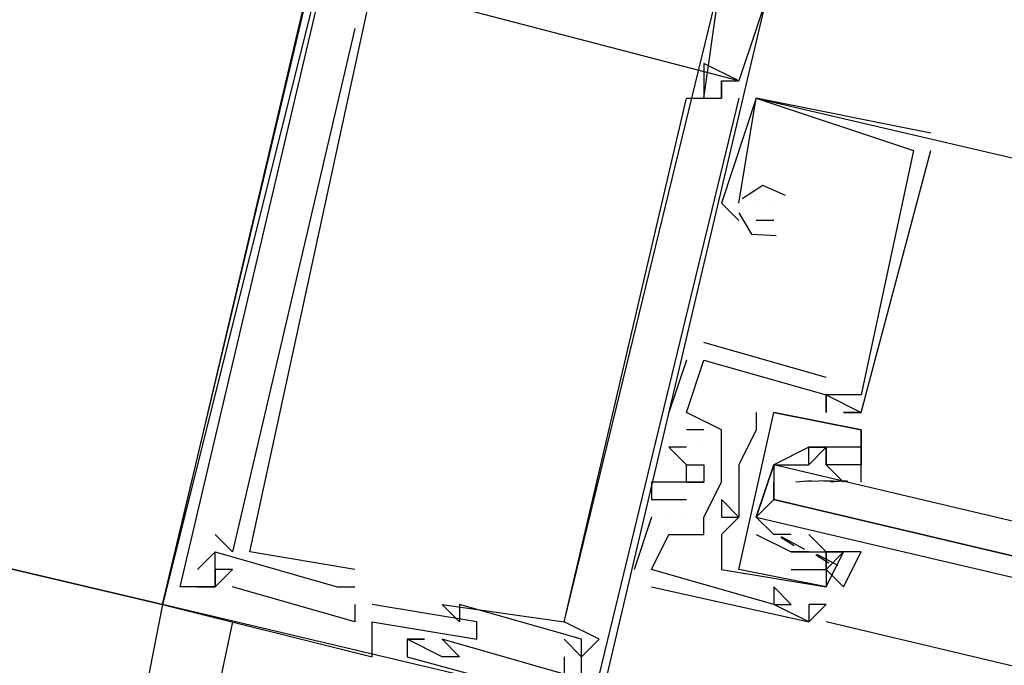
# Model space of a CAD drawing. Header units: feet. Extents: x -79 to 198, y -22 to 181.
# Tile 267 of 318: x 127.304 to 128.056, y 124.371 to 124.864. Entities that reach past the tile are written whole.
import ezdxf

# ---------------------------------------------------------------- set-up
doc = ezdxf.new("R2010")
doc.units = ezdxf.units.FT
doc.layers.add('A-LINEA', color=7, linetype='CONTINUOUS')
doc.layers.add('A-MURO-CONCRETO', color=8, linetype='CONTINUOUS')

msp = doc.modelspace()

# ---------------------------------------------------------------- linework, layer by layer
at = {"layer": 'A-LINEA'}
for p, q in [((127.8533, 124.8178), (127.5467, 124.8978)), ((127.8533, 124.8178), (127.5467, 124.8978)), ((127.8533, 124.8178), (127.5467, 124.8978)), ((127.8267, 124.8044), (127.84, 124.8978)), ((127.8267, 124.8044), (127.84, 124.8978)), ((127.8267, 124.8044), (127.84, 124.8978)), ((127.56, 124.8578), (127.56, 124.8578)), ((127.56, 124.8578), (127.56, 124.8578)), ((127.56, 124.8578), (127.56, 124.8578)), ((127.8267, 124.8311), (127.8267, 124.8311)), ((127.8267, 124.8311), (127.8267, 124.8311)), ((127.8267, 124.8311), (127.8267, 124.8311)), ((127.8267, 124.8178), (127.8267, 124.8178)), ((127.8267, 124.8178), (127.8267, 124.8178)), ((127.8267, 124.8178), (127.8267, 124.8178)), ((127.8267, 124.8178), (127.8267, 124.8178)), ((127.8267, 124.8178), (127.8267, 124.8178)), ((127.8267, 124.8178), (127.8267, 124.8178)), ((127.84, 124.8178), (127.84, 124.8178)), ((127.84, 124.8178), (127.8533, 124.8178)), ((127.84, 124.8178), (127.84, 124.8178)), ((127.84, 124.8178), (127.84, 124.8178)), ((127.84, 124.8178), (127.8533, 124.8178)), ((127.84, 124.8178), (127.84, 124.8178)), ((127.84, 124.8178), (127.84, 124.8178)), ((127.84, 124.8178), (127.8533, 124.8178)), ((127.84, 124.8178), (127.84, 124.8178)), ((127.8533, 124.8178), (127.8533, 124.8178)), ((127.8533, 124.8178), (127.8533, 124.8178)), ((127.8533, 124.8178), (127.8533, 124.8178)), ((127.8533, 124.8178), (127.8533, 124.8178)), ((127.8533, 124.8178), (127.8533, 124.8178)), ((127.8533, 124.8178), (127.8533, 124.8178)), ((127.8533, 124.8044), (127.7467, 124.3644)), ((127.8533, 124.8044), (127.7467, 124.3644)), ((127.8533, 124.8044), (127.7467, 124.3644)), ((127.8133, 124.8044), (127.8133, 124.8044)), ((127.8133, 124.8044), (127.8133, 124.8044)), ((127.8133, 124.8044), (127.8133, 124.8044)), ((127.8267, 124.8044), (127.8267, 124.8044)), ((127.8267, 124.8044), (127.8267, 124.8044)), ((127.8267, 124.8044), (127.8267, 124.8044)), ((127.8267, 124.8044), (127.8267, 124.8044)), ((127.8267, 124.8044), (127.8267, 124.8044)), ((127.8267, 124.8044), (127.8267, 124.8044)), ((127.84, 124.8044), (127.84, 124.8044)), ((127.84, 124.8044), (127.84, 124.8044)), ((127.84, 124.8044), (127.84, 124.8044)), ((127.84, 124.8044), (127.84, 124.8044)), ((127.84, 124.8044), (127.84, 124.8044)), ((127.84, 124.8044), (127.84, 124.8044)), ((127.8533, 124.8044), (127.8533, 124.8044)), ((127.8533, 124.8044), (127.8533, 124.8044)), ((127.8533, 124.8044), (127.8533, 124.8044)), ((127.8667, 124.8044), (127.8667, 124.8044)), ((127.8667, 124.8044), (127.8667, 124.8044)), ((127.8667, 124.8044), (127.8667, 124.8044)), ((127.8667, 124.8044), (127.8667, 124.8044)), ((127.8667, 124.8044), (127.8667, 124.8044)), ((127.8667, 124.8044), (127.8667, 124.8044)), ((127.9867, 124.7778), (127.9867, 124.7778)), ((127.9867, 124.7778), (127.9867, 124.7778)), ((127.9867, 124.7778), (127.9867, 124.7778)), ((128, 124.7778), (128, 124.7778)), ((128, 124.7778), (128, 124.7778)), ((128, 124.7778), (128, 124.7778)), ((127.9867, 124.7644), (127.9867, 124.7644)), ((127.9867, 124.7644), (127.9867, 124.7644)), ((127.9867, 124.7644), (127.9867, 124.7644)), ((128, 124.7644), (128, 124.7644)), ((128, 124.7644), (128, 124.7644)), ((128, 124.7644), (128, 124.7644)), ((127.84, 124.7244), (127.8533, 124.7111)), ((127.84, 124.7244), (127.84, 124.7244)), ((127.84, 124.7244), (127.8533, 124.7111)), ((127.84, 124.7244), (127.84, 124.7244)), ((127.84, 124.7244), (127.8533, 124.7111)), ((127.84, 124.7244), (127.84, 124.7244)), ((127.8533, 124.7244), (127.8533, 124.7244)), ((127.8533, 124.7244), (127.8533, 124.7244)), ((127.8533, 124.7244), (127.8533, 124.7244)), ((127.8533, 124.7244), (127.8533, 124.7244)), ((127.8533, 124.7244), (127.8533, 124.7244)), ((127.8533, 124.7244), (127.8533, 124.7244)), ((127.8667, 124.7244), (127.8667, 124.7244)), ((127.8667, 124.7244), (127.8667, 124.7244)), ((127.8667, 124.7244), (127.8667, 124.7244)), ((127.88, 124.7244), (127.88, 124.7244)), ((127.88, 124.7244), (127.88, 124.7244)), ((127.88, 124.7244), (127.88, 124.7244)), ((127.88, 124.7244), (127.88, 124.7244)), ((127.88, 124.7244), (127.88, 124.7244)), ((127.88, 124.7244), (127.88, 124.7244)), ((127.8533, 124.7111), (127.8533, 124.7111)), ((127.8533, 124.7111), (127.8533, 124.7111)), ((127.8533, 124.7111), (127.8533, 124.7111)), ((127.88, 124.7111), (127.8667, 124.7111)), ((127.8667, 124.7111), (127.8667, 124.7111)), ((127.88, 124.7111), (127.8667, 124.7111)), ((127.8667, 124.7111), (127.8667, 124.7111)), ((127.88, 124.7111), (127.8667, 124.7111)), ((127.8667, 124.7111), (127.8667, 124.7111)), ((127.88, 124.7111), (127.88, 124.7111)), ((127.88, 124.7111), (127.88, 124.7111)), ((127.88, 124.7111), (127.88, 124.7111)), ((127.92, 124.5911), (127.8267, 124.6178)), ((127.8267, 124.6178), (127.8267, 124.6178)), ((127.92, 124.5911), (127.8267, 124.6178)), ((127.8267, 124.6178), (127.8267, 124.6178)), ((127.92, 124.5911), (127.8267, 124.6178)), ((127.8267, 124.6178), (127.8267, 124.6178)), ((127.8133, 124.6044), (127.8, 124.5644)), ((127.8133, 124.6044), (127.8, 124.5644)), ((127.8133, 124.6044), (127.8, 124.5644)), ((127.8133, 124.6044), (127.8133, 124.6044)), ((127.8133, 124.6044), (127.8133, 124.6044)), ((127.8133, 124.6044), (127.8133, 124.6044)), ((127.8267, 124.6044), (127.8267, 124.6044)), ((127.8267, 124.6044), (127.8267, 124.6044)), ((127.8267, 124.6044), (127.8267, 124.6044)), ((127.8267, 124.6044), (127.8267, 124.6044)), ((127.8267, 124.6044), (127.8267, 124.6044)), ((127.8267, 124.6044), (127.8267, 124.6044)), ((127.92, 124.5911), (127.92, 124.5911)), ((127.92, 124.5911), (127.92, 124.5911)), ((127.92, 124.5911), (127.92, 124.5911)), ((127.92, 124.5778), (127.92, 124.5778)), ((127.92, 124.5778), (127.92, 124.5778)), ((127.92, 124.5778), (127.92, 124.5778)), ((127.92, 124.5778), (127.92, 124.5778)), ((127.92, 124.5778), (127.92, 124.5778)), ((127.92, 124.5778), (127.92, 124.5778)), ((127.92, 124.5778), (127.92, 124.5778)), ((127.92, 124.5778), (127.92, 124.5778)), ((127.92, 124.5778), (127.92, 124.5778)), ((127.9467, 124.5778), (127.9467, 124.5778)), ((127.9467, 124.5778), (127.9467, 124.5778)), ((127.9467, 124.5778), (127.9467, 124.5778)), ((127.8, 124.5644), (127.8, 124.5644)), ((127.8, 124.5644), (127.8, 124.5644)), ((127.8, 124.5644), (127.8, 124.5644)), ((127.8133, 124.5644), (127.8133, 124.5644)), ((127.8133, 124.5644), (127.8133, 124.5644)), ((127.8133, 124.5644), (127.8133, 124.5644)), ((127.8133, 124.5644), (127.8133, 124.5644)), ((127.8133, 124.5644), (127.8133, 124.5644)), ((127.8133, 124.5644), (127.8133, 124.5644)), ((127.8667, 124.5644), (127.8667, 124.5644)), ((127.8667, 124.5644), (127.8667, 124.5644)), ((127.88, 124.5644), (127.88, 124.5644)), ((127.88, 124.5644), (127.88, 124.5644)), ((127.88, 124.5644), (127.88, 124.5644)), ((127.88, 124.5644), (127.88, 124.5644)), ((127.92, 124.5644), (127.92, 124.5644)), ((127.92, 124.5644), (127.92, 124.5644)), ((127.92, 124.5644), (127.92, 124.5644)), ((127.9333, 124.5644), (127.9333, 124.5644)), ((127.9333, 124.5644), (127.9333, 124.5644)), ((127.9333, 124.5644), (127.9333, 124.5644)), ((127.9467, 124.5644), (127.9467, 124.5644)), ((127.9467, 124.5644), (127.9467, 124.5644)), ((127.9467, 124.5644), (127.9467, 124.5644)), ((127.9467, 124.5644), (127.9467, 124.5644)), ((127.9467, 124.5644), (127.9467, 124.5644)), ((127.9467, 124.5644), (127.9467, 124.5644)), ((127.8267, 124.5511), (127.8133, 124.5511)), ((127.8133, 124.5511), (127.8133, 124.5511)), ((127.8267, 124.5511), (127.8133, 124.5511)), ((127.8133, 124.5511), (127.8133, 124.5511)), ((127.8267, 124.5511), (127.8133, 124.5511)), ((127.8133, 124.5511), (127.8133, 124.5511)), ((127.8267, 124.5511), (127.8267, 124.5511)), ((127.8267, 124.5511), (127.8267, 124.5511)), ((127.8267, 124.5511), (127.8267, 124.5511)), ((127.84, 124.5511), (127.84, 124.5511)), ((127.84, 124.5511), (127.84, 124.5511)), ((127.84, 124.5511), (127.84, 124.5511)), ((127.8667, 124.5511), (127.8667, 124.5511)), ((127.8667, 124.5511), (127.8667, 124.5511)), ((127.9467, 124.5511), (127.9467, 124.5511)), ((127.9467, 124.5511), (127.9467, 124.5511)), ((127.9467, 124.5511), (127.9467, 124.5511)), ((127.9467, 124.5511), (127.9467, 124.5511)), ((127.8, 124.5378), (127.8, 124.5378)), ((127.8, 124.5378), (127.8, 124.5378)), ((127.8, 124.5378), (127.8, 124.5378)), ((127.8133, 124.5378), (127.8133, 124.5378)), ((127.8133, 124.5378), (127.8133, 124.5378)), ((127.8133, 124.5378), (127.8133, 124.5378)), ((127.8267, 124.5378), (127.8267, 124.5378)), ((127.8267, 124.5378), (127.8267, 124.5378)), ((127.8267, 124.5378), (127.8267, 124.5378)), ((127.84, 124.5378), (127.84, 124.5378)), ((127.84, 124.5378), (127.84, 124.5378)), ((127.84, 124.5378), (127.84, 124.5378)), ((127.9067, 124.5378), (127.9067, 124.5378)), ((127.9067, 124.5378), (127.9067, 124.5378)), ((127.9067, 124.5378), (127.9067, 124.5378)), ((127.9067, 124.5378), (127.9067, 124.5378)), ((127.92, 124.5378), (127.92, 124.5378)), ((127.92, 124.5378), (127.92, 124.5378)), ((127.9467, 124.5378), (127.9467, 124.5378)), ((127.9467, 124.5378), (127.9467, 124.5378)), ((127.8133, 124.5244), (127.8133, 124.5244)), ((127.8133, 124.5244), (127.8133, 124.5244)), ((127.8133, 124.5244), (127.8133, 124.5244)), ((127.8533, 124.5244), (127.8533, 124.5244)), ((127.8533, 124.5244), (127.8533, 124.5244)), ((127.8933, 124.5244), (127.8933, 124.5244)), ((127.9067, 124.5244), (127.9067, 124.5244)), ((127.9067, 124.5244), (127.9067, 124.5244)), ((127.92, 124.5244), (127.92, 124.5244)), ((127.92, 124.5244), (127.9333, 124.5111)), ((127.92, 124.5244), (127.92, 124.5244)), ((127.9333, 124.5244), (127.9333, 124.5244)), ((127.9333, 124.5244), (127.9333, 124.5244)), ((127.9467, 124.5244), (127.9467, 124.5244)), ((127.9467, 124.5244), (127.9467, 124.5244)), ((127.7867, 124.5111), (127.7867, 124.5111)), ((127.7867, 124.5111), (127.7867, 124.5111)), ((127.7867, 124.5111), (127.7867, 124.5111)), ((127.8, 124.5111), (127.8, 124.5111)), ((127.8, 124.5111), (127.8, 124.5111)), ((127.8, 124.5111), (127.8, 124.5111)), ((127.8133, 124.5111), (127.8133, 124.5111)), ((127.8133, 124.5111), (127.8133, 124.5111)), ((127.8133, 124.5111), (127.8133, 124.5111)), ((127.8267, 124.5111), (127.8267, 124.5111)), ((127.8267, 124.5111), (127.8267, 124.5111)), ((127.8267, 124.5111), (127.8267, 124.5111)), ((127.84, 124.5111), (127.84, 124.5111)), ((127.84, 124.5111), (127.84, 124.5111)), ((127.84, 124.5111), (127.84, 124.5111)), ((127.88, 124.4978), (127.88, 124.5111)), ((127.8969, 124.5113), (127.9087, 124.5123)), ((127.9044, 124.512), (127.9248, 124.5125)), ((127.9182, 124.5119), (127.9365, 124.5122)), ((127.92, 124.5111), (127.92, 124.5111)), ((127.9235, 124.5113), (127.9354, 124.5123)), ((127.9333, 124.5111), (127.9333, 124.5111)), ((127.7867, 124.4978), (127.7867, 124.4978)), ((127.7867, 124.4978), (127.7867, 124.4978)), ((127.7867, 124.4978), (127.7867, 124.4978)), ((127.8133, 124.4978), (127.8133, 124.4978)), ((127.8133, 124.4978), (127.8133, 124.4978)), ((127.8133, 124.4978), (127.8133, 124.4978)), ((127.84, 124.4978), (127.84, 124.4978)), ((127.84, 124.4978), (127.84, 124.4978)), ((127.7867, 124.4844), (127.7733, 124.4444)), ((127.7867, 124.4844), (127.7733, 124.4444)), ((127.7867, 124.4844), (127.7733, 124.4444)), ((127.7867, 124.4844), (127.7867, 124.4844)), ((127.7867, 124.4844), (127.7867, 124.4844)), ((127.7867, 124.4844), (127.7867, 124.4844)), ((127.8, 124.4844), (127.8, 124.4844)), ((127.8, 124.4844), (127.8, 124.4844)), ((127.8, 124.4844), (127.8, 124.4844)), ((127.8, 124.4844), (127.8, 124.4844)), ((127.8, 124.4844), (127.8, 124.4844)), ((127.8, 124.4844), (127.8, 124.4844)), ((127.8133, 124.4844), (127.8133, 124.4844)), ((127.8133, 124.4844), (127.8133, 124.4844)), ((127.8133, 124.4844), (127.8133, 124.4844)), ((127.8267, 124.4844), (127.8267, 124.4844)), ((127.8267, 124.4844), (127.8267, 124.4844)), ((127.8267, 124.4844), (127.8267, 124.4844)), ((127.84, 124.4844), (127.84, 124.4844)), ((127.84, 124.4844), (127.84, 124.4844)), ((127.8533, 124.4844), (127.8533, 124.4844)), ((127.8533, 124.4844), (127.8533, 124.4844)), ((127.8533, 124.4844), (127.8533, 124.4844)), ((127.8533, 124.4844), (127.8533, 124.4844)), ((127.4533, 124.4711), (127.4533, 124.4711)), ((127.4533, 124.4711), (127.4533, 124.4711)), ((127.4533, 124.4711), (127.4533, 124.4711)), ((127.7867, 124.4711), (127.7867, 124.4711)), ((127.7867, 124.4711), (127.7867, 124.4711)), ((127.7867, 124.4711), (127.7867, 124.4711)), ((127.8, 124.4711), (127.8, 124.4711)), ((127.8, 124.4711), (127.8, 124.4711)), ((127.8, 124.4711), (127.8, 124.4711)), ((127.8267, 124.4711), (127.8267, 124.4711)), ((127.8267, 124.4711), (127.8267, 124.4711)), ((127.8267, 124.4711), (127.8267, 124.4711)), ((127.84, 124.4711), (127.84, 124.4711)), ((127.84, 124.4711), (127.84, 124.4711)), ((127.88, 124.4711), (127.88, 124.4711)), ((127.9067, 124.4711), (127.9067, 124.4711)), ((127.92, 124.4578), (127.9067, 124.4711)), ((127.8956, 124.4626), (127.8854, 124.4688)), ((127.9038, 124.4598), (127.8859, 124.4694)), ((127.4533, 124.4578), (127.44, 124.4444)), ((127.4533, 124.4578), (127.44, 124.4444)), ((127.4533, 124.4578), (127.44, 124.4444)), ((127.4533, 124.4578), (127.4533, 124.4578)), ((127.4533, 124.4578), (127.4533, 124.4578)), ((127.4533, 124.4578), (127.4533, 124.4578)), ((127.4533, 124.4578), (127.4533, 124.4578)), ((127.4533, 124.4578), (127.4533, 124.4578)), ((127.4533, 124.4578), (127.4533, 124.4578)), ((127.4667, 124.4578), (127.4667, 124.4578)), ((127.4667, 124.4578), (127.4667, 124.4578)), ((127.4667, 124.4578), (127.4667, 124.4578)), ((127.48, 124.4578), (127.48, 124.4578)), ((127.48, 124.4578), (127.48, 124.4578)), ((127.48, 124.4578), (127.48, 124.4578)), ((127.84, 124.4578), (127.84, 124.4578)), ((127.84, 124.4578), (127.84, 124.4578)), ((127.88, 124.4578), (127.88, 124.4578)), ((127.88, 124.4578), (127.88, 124.4578)), ((127.88, 124.4578), (127.88, 124.4578)), ((127.88, 124.4578), (127.88, 124.4578)), ((127.8933, 124.4578), (127.8933, 124.4578)), ((127.8933, 124.4578), (127.8933, 124.4578)), ((127.8933, 124.4578), (127.8933, 124.4578)), ((127.8933, 124.4578), (127.8933, 124.4578)), ((127.8933, 124.4578), (127.8933, 124.4578)), ((127.8933, 124.4578), (127.8933, 124.4578)), ((127.9067, 124.4578), (127.9067, 124.4578)), ((127.9067, 124.4578), (127.9067, 124.4578)), ((127.9067, 124.4578), (127.9067, 124.4578)), ((127.9067, 124.4578), (127.9067, 124.4578)), ((127.92, 124.4578), (127.92, 124.4578)), ((127.92, 124.4578), (127.92, 124.4578)), ((127.92, 124.4578), (127.92, 124.4578)), ((127.9333, 124.4578), (127.9333, 124.4578)), ((127.9333, 124.4578), (127.9333, 124.4578)), ((127.9222, 124.4493), (127.9121, 124.4555)), ((127.9292, 124.4475), (127.913, 124.4559)), ((127.44, 124.4444), (127.44, 124.4444)), ((127.44, 124.4444), (127.44, 124.4444)), ((127.44, 124.4444), (127.44, 124.4444)), ((127.4533, 124.4444), (127.4533, 124.4444)), ((127.4533, 124.4444), (127.4533, 124.4444)), ((127.4533, 124.4444), (127.4533, 124.4444)), ((127.4667, 124.4444), (127.4667, 124.4444)), ((127.4667, 124.4444), (127.4667, 124.4444)), ((127.4667, 124.4444), (127.4667, 124.4444)), ((127.56, 124.4444), (127.56, 124.4444)), ((127.56, 124.4444), (127.56, 124.4444)), ((127.56, 124.4444), (127.56, 124.4444)), ((127.7733, 124.4444), (127.7733, 124.4444)), ((127.7733, 124.4444), (127.7733, 124.4444)), ((127.7733, 124.4444), (127.7733, 124.4444)), ((127.7867, 124.4444), (127.7867, 124.4444)), ((127.7867, 124.4444), (127.7867, 124.4444)), ((127.7867, 124.4444), (127.7867, 124.4444)), ((127.7867, 124.4444), (127.7867, 124.4444)), ((127.7867, 124.4444), (127.7867, 124.4444)), ((127.7867, 124.4444), (127.7867, 124.4444)), ((127.84, 124.4444), (127.84, 124.4444)), ((127.84, 124.4444), (127.84, 124.4444)), ((127.8933, 124.4444), (127.8933, 124.4444)), ((127.8933, 124.4444), (127.8933, 124.4444)), ((127.92, 124.4444), (127.92, 124.4444)), ((127.92, 124.4444), (127.92, 124.4444)), ((127.4267, 124.4311), (127.4267, 124.4311)), ((127.4267, 124.4311), (127.4267, 124.4311)), ((127.4267, 124.4311), (127.4267, 124.4311)), ((127.44, 124.4311), (127.44, 124.4311)), ((127.44, 124.4311), (127.44, 124.4311)), ((127.44, 124.4311), (127.44, 124.4311)), ((127.4533, 124.4311), (127.4533, 124.4311)), ((127.4533, 124.4311), (127.4533, 124.4311)), ((127.4533, 124.4311), (127.4533, 124.4311)), ((127.4533, 124.4311), (127.4533, 124.4311)), ((127.4533, 124.4311), (127.4533, 124.4311)), ((127.4533, 124.4311), (127.4533, 124.4311)), ((127.4533, 124.4311), (127.4533, 124.4311)), ((127.4533, 124.4311), (127.4533, 124.4311)), ((127.4533, 124.4311), (127.4533, 124.4311)), ((127.4667, 124.4311), (127.4667, 124.4311)), ((127.4667, 124.4311), (127.4667, 124.4311)), ((127.4667, 124.4311), (127.4667, 124.4311)), ((127.5467, 124.4311), (127.5467, 124.4311)), ((127.5467, 124.4311), (127.5467, 124.4311)), ((127.5467, 124.4311), (127.5467, 124.4311)), ((127.56, 124.4311), (127.56, 124.4311)), ((127.56, 124.4311), (127.56, 124.4311)), ((127.56, 124.4311), (127.56, 124.4311)), ((127.7867, 124.4311), (127.7867, 124.4311)), ((127.7867, 124.4311), (127.7867, 124.4311)), ((127.7867, 124.4311), (127.7867, 124.4311)), ((127.88, 124.4311), (127.88, 124.4311)), ((127.88, 124.4311), (127.88, 124.4311)), ((127.88, 124.4311), (127.88, 124.4311)), ((127.92, 124.4311), (127.92, 124.4311)), ((127.92, 124.4311), (127.92, 124.4311)), ((127.92, 124.4311), (127.92, 124.4311)), ((127.92, 124.4311), (127.92, 124.4311)), ((127.4133, 124.4178), (127.3867, 124.2844)), ((127.92, 124.2978), (127.4133, 124.4178)), ((127.4133, 124.4178), (127.4133, 124.4178)), ((127.4133, 124.4178), (127.4133, 124.4178)), ((127.4133, 124.4178), (127.4133, 124.4178)), ((127.56, 124.4178), (127.56, 124.4178)), ((127.56, 124.4178), (127.56, 124.4178)), ((127.56, 124.4178), (127.56, 124.4178)), ((127.5733, 124.4178), (127.5733, 124.4178)), ((127.5733, 124.4178), (127.5733, 124.4178)), ((127.5733, 124.4178), (127.5733, 124.4178)), ((127.6267, 124.4178), (127.6267, 124.4178)), ((127.6267, 124.4178), (127.6267, 124.4178)), ((127.6267, 124.4178), (127.6267, 124.4178)), ((127.64, 124.4178), (127.64, 124.4178)), ((127.64, 124.4178), (127.64, 124.4178)), ((127.64, 124.4178), (127.64, 124.4178)), ((127.88, 124.4178), (127.88, 124.4178)), ((127.88, 124.4178), (127.88, 124.4178)), ((127.88, 124.4178), (127.88, 124.4178)), ((127.88, 124.4178), (127.88, 124.4178)), ((127.88, 124.4178), (127.88, 124.4178)), ((127.88, 124.4178), (127.88, 124.4178)), ((127.8933, 124.4178), (127.8933, 124.4178)), ((127.8933, 124.4178), (127.8933, 124.4178)), ((127.8933, 124.4178), (127.8933, 124.4178)), ((127.9067, 124.4178), (127.9067, 124.4178)), ((127.9067, 124.4178), (127.9067, 124.4178)), ((127.9067, 124.4178), (127.9067, 124.4178)), ((127.92, 124.4178), (127.92, 124.4178)), ((127.92, 124.4178), (127.92, 124.4178)), ((127.92, 124.4178), (127.92, 124.4178)), ((127.4667, 124.4044), (127.4267, 124.2178)), ((127.56, 124.4044), (127.56, 124.4044)), ((127.56, 124.4044), (127.56, 124.4044)), ((127.56, 124.4044), (127.56, 124.4044)), ((127.5733, 124.4044), (127.5733, 124.4044)), ((127.5733, 124.4044), (127.5733, 124.4044)), ((127.5733, 124.4044), (127.5733, 124.4044)), ((127.64, 124.4044), (127.64, 124.4044)), ((127.64, 124.4044), (127.64, 124.4044)), ((127.64, 124.4044), (127.64, 124.4044)), ((127.6533, 124.4044), (127.6533, 124.4044)), ((127.6533, 124.4044), (127.6533, 124.4044)), ((127.6533, 124.4044), (127.6533, 124.4044)), ((127.72, 124.4044), (127.72, 124.4044)), ((127.72, 124.4044), (127.72, 124.4044)), ((127.72, 124.4044), (127.72, 124.4044)), ((127.72, 124.4044), (127.72, 124.4044)), ((127.72, 124.4044), (127.72, 124.4044)), ((127.72, 124.4044), (127.72, 124.4044)), ((127.9067, 124.4044), (127.9067, 124.4044)), ((127.9067, 124.4044), (127.9067, 124.4044)), ((127.9067, 124.4044), (127.9067, 124.4044)), ((127.9067, 124.4044), (127.9067, 124.4044)), ((127.9067, 124.4044), (127.9067, 124.4044)), ((127.9067, 124.4044), (127.9067, 124.4044)), ((129.5467, 124.0178), (127.92, 124.4044)), ((127.6, 124.3911), (127.6, 124.3911)), ((127.6, 124.3911), (127.6, 124.3911)), ((127.6, 124.3911), (127.6, 124.3911)), ((127.6, 124.3911), (127.6, 124.3911)), ((127.6, 124.3911), (127.6, 124.3911)), ((127.6, 124.3911), (127.6, 124.3911)), ((127.6133, 124.3911), (127.6133, 124.3911)), ((127.6133, 124.3911), (127.6133, 124.3911)), ((127.6133, 124.3911), (127.6133, 124.3911)), ((127.6267, 124.3911), (127.6267, 124.3911)), ((127.6267, 124.3911), (127.6267, 124.3911)), ((127.6267, 124.3911), (127.6267, 124.3911)), ((127.6533, 124.3911), (127.6533, 124.3911)), ((127.6533, 124.3911), (127.6533, 124.3911)), ((127.6533, 124.3911), (127.6533, 124.3911)), ((127.72, 124.3911), (127.72, 124.3911)), ((127.72, 124.3911), (127.72, 124.3911)), ((127.72, 124.3911), (127.72, 124.3911)), ((127.7333, 124.3911), (127.7333, 124.3911)), ((127.7333, 124.3911), (127.7333, 124.3911)), ((127.7333, 124.3911), (127.7333, 124.3911)), ((127.7467, 124.3911), (127.7467, 124.3911)), ((127.7467, 124.3911), (127.7467, 124.3911)), ((127.7467, 124.3911), (127.7467, 124.3911)), ((127.5733, 124.3778), (127.5733, 124.3778)), ((127.5733, 124.3778), (127.5733, 124.3778)), ((127.5733, 124.3778), (127.5733, 124.3778)), ((127.6, 124.3778), (127.6, 124.3778)), ((127.6, 124.3778), (127.6, 124.3778)), ((127.6, 124.3778), (127.6, 124.3778)), ((127.6267, 124.3778), (127.6267, 124.3778)), ((127.6267, 124.3778), (127.6267, 124.3778)), ((127.6267, 124.3778), (127.6267, 124.3778)), ((127.64, 124.3778), (127.64, 124.3778)), ((127.64, 124.3778), (127.64, 124.3778)), ((127.64, 124.3778), (127.64, 124.3778)), ((127.72, 124.3778), (127.72, 124.3778)), ((127.72, 124.3778), (127.72, 124.3778)), ((127.72, 124.3778), (127.72, 124.3778)), ((127.7333, 124.3778), (127.7333, 124.3778)), ((127.7333, 124.3778), (127.7333, 124.3778)), ((127.7333, 124.3778), (127.7333, 124.3778)), ((127.7333, 124.3778), (127.7333, 124.3778)), ((127.7333, 124.3778), (127.7333, 124.3778)), ((127.7333, 124.3778), (127.7333, 124.3778))]:
    msp.add_line(p, q, dxfattribs=at)
for points in [[(127.4133, 124.4178), (127.8, 126.0444), (124.4, 126.8444), (124.0133, 125.2178), (127.4133, 124.4178)], [(127.5867, 125.0844), (127.5867, 125.0978), (127.5733, 125.0978), (127.4133, 124.4178), (127.5733, 124.3778), (127.5733, 124.4044), (127.6533, 124.3911), (127.6533, 124.4044), (127.5733, 124.4178)], [(127.5867, 125.0844), (127.5867, 125.0978), (127.5733, 125.0978), (127.4133, 124.4178), (127.5733, 124.3778), (127.5733, 124.4044), (127.6533, 124.3911), (127.6533, 124.4044), (127.5733, 124.4178)], [(127.5867, 125.0844), (127.5867, 125.0978), (127.5733, 125.0978), (127.4133, 124.4178), (127.5733, 124.3778), (127.5733, 124.4044), (127.6533, 124.3911), (127.6533, 124.4044), (127.5733, 124.4178)], [(127.72, 124.3778), (127.72, 124.3644), (127.6267, 124.3911), (127.64, 124.3778), (127.6267, 124.3778), (127.6, 124.3911), (127.6133, 124.3911), (127.6, 124.3911), (127.6, 124.3778), (127.7467, 124.3378), (127.9067, 125.0178), (127.9067, 125.0044)], [(127.72, 124.3778), (127.72, 124.3644), (127.6267, 124.3911), (127.64, 124.3778), (127.6267, 124.3778), (127.6, 124.3911), (127.6133, 124.3911), (127.6, 124.3911), (127.6, 124.3778), (127.7467, 124.3378), (127.9067, 125.0178), (127.9067, 125.0044)], [(127.72, 124.3778), (127.72, 124.3644), (127.6267, 124.3911), (127.64, 124.3778), (127.6267, 124.3778), (127.6, 124.3911), (127.6133, 124.3911), (127.6, 124.3911), (127.6, 124.3778), (127.7467, 124.3378), (127.9067, 125.0178), (127.9067, 125.0044)], [(127.7333, 124.3644), (127.7467, 124.3644), (127.7333, 124.3644), (127.7333, 124.3911), (127.64, 124.4178), (127.64, 124.4044), (127.6267, 124.4178), (127.72, 124.4044), (127.84, 124.8978), (127.7467, 124.9244), (127.7467, 124.9244), (127.76, 124.9244), (127.84, 124.9111), (127.8667, 124.8978), (127.84, 124.9111), (127.56, 124.9778)], [(127.7333, 124.3644), (127.7467, 124.3644), (127.7333, 124.3644), (127.7333, 124.3911), (127.64, 124.4178), (127.64, 124.4044), (127.6267, 124.4178), (127.72, 124.4044), (127.84, 124.8978), (127.7467, 124.9244), (127.7467, 124.9244), (127.76, 124.9244), (127.84, 124.9111), (127.8667, 124.8978), (127.84, 124.9111), (127.56, 124.9778)], [(127.7333, 124.3644), (127.7467, 124.3644), (127.7333, 124.3644), (127.7333, 124.3911), (127.64, 124.4178), (127.64, 124.4044), (127.6267, 124.4178), (127.72, 124.4044), (127.84, 124.8978), (127.7467, 124.9244), (127.7467, 124.9244), (127.76, 124.9244), (127.84, 124.9111), (127.8667, 124.8978), (127.84, 124.9111), (127.56, 124.9778)], [(127.56, 124.4444), (127.48, 124.4578), (127.5867, 124.9511)], [(127.56, 124.4444), (127.48, 124.4578), (127.5867, 124.9511)], [(127.56, 124.4444), (127.48, 124.4578), (127.5867, 124.9511)], [(127.88, 124.8978), (127.8533, 124.8178), (127.8267, 124.8311), (127.8267, 124.8178), (127.8267, 124.8044)], [(127.88, 124.8978), (127.8533, 124.8178), (127.8267, 124.8311), (127.8267, 124.8178), (127.8267, 124.8044)], [(127.88, 124.8978), (127.8533, 124.8178), (127.8267, 124.8311), (127.8267, 124.8178), (127.8267, 124.8044)], [(127.4533, 124.4311), (127.4667, 124.4444), (127.4533, 124.4444), (127.4533, 124.4311), (127.4267, 124.4311), (127.5333, 124.8844)], [(127.4533, 124.4311), (127.4667, 124.4444), (127.4533, 124.4444), (127.4533, 124.4311), (127.4267, 124.4311), (127.5333, 124.8844)], [(127.4533, 124.4311), (127.4667, 124.4444), (127.4533, 124.4444), (127.4533, 124.4311), (127.4267, 124.4311), (127.5333, 124.8844)], [(127.56, 124.8578), (127.4667, 124.4578), (127.4533, 124.4711)], [(127.56, 124.8578), (127.4667, 124.4578), (127.4533, 124.4711)], [(127.56, 124.8578), (127.4667, 124.4578), (127.4533, 124.4711)], [(127.7333, 124.3778), (127.7467, 124.3911), (127.72, 124.4044), (127.8133, 124.8044), (127.84, 124.8044), (127.84, 124.8178), (127.84, 124.8044)], [(127.7333, 124.3778), (127.7467, 124.3911), (127.72, 124.4044), (127.8133, 124.8044), (127.84, 124.8044), (127.84, 124.8178), (127.84, 124.8044)], [(127.7333, 124.3778), (127.7467, 124.3911), (127.72, 124.4044), (127.8133, 124.8044), (127.84, 124.8044), (127.84, 124.8178), (127.84, 124.8044)], [(128, 124.7778), (127.8667, 124.8044), (127.84, 124.7244)], [(128, 124.7778), (127.8667, 124.8044), (127.84, 124.7244)], [(128, 124.7778), (127.8667, 124.8044), (127.84, 124.7244)], [(127.8533, 124.7244), (127.8667, 124.8044), (127.9867, 124.7644), (127.9467, 124.5778), (127.92, 124.5778), (127.92, 124.5778)], [(127.8533, 124.7244), (127.8667, 124.8044), (127.9867, 124.7644), (127.9467, 124.5778), (127.92, 124.5778), (127.92, 124.5778)], [(127.8533, 124.7244), (127.8667, 124.8044), (127.9867, 124.7644), (127.9467, 124.5778), (127.92, 124.5778), (127.92, 124.5778)], [(127.8667, 124.8044), (129.64, 124.3911), (130.96, 124.0844)], [(127.7867, 124.4311), (127.9067, 124.4044), (127.92, 124.4178), (127.9067, 124.4178), (127.9067, 124.4044), (127.88, 124.4178), (127.8933, 124.4178), (127.88, 124.4311), (127.88, 124.4178), (127.7867, 124.4444), (127.8, 124.4711), (127.8267, 124.4711), (127.8267, 124.4844), (127.84, 124.5111), (127.84, 124.5378), (127.84, 124.5511), (127.8133, 124.5644), (127.8267, 124.6044), (127.92, 124.5778), (127.92, 124.5644), (127.92, 124.5778), (127.9467, 124.5644), (127.9333, 124.5644), (127.9467, 124.5644), (128, 124.7644)], [(127.7867, 124.4311), (127.9067, 124.4044), (127.92, 124.4178), (127.9067, 124.4178), (127.9067, 124.4044), (127.88, 124.4178), (127.8933, 124.4178), (127.88, 124.4311), (127.88, 124.4178), (127.7867, 124.4444), (127.8, 124.4711), (127.8267, 124.4711), (127.8267, 124.4844), (127.84, 124.5111), (127.84, 124.5378), (127.84, 124.5511), (127.8133, 124.5644), (127.8267, 124.6044), (127.92, 124.5778), (127.92, 124.5644), (127.92, 124.5778), (127.9467, 124.5644), (127.9333, 124.5644), (127.9467, 124.5644), (128, 124.7644)], [(127.7867, 124.4311), (127.9067, 124.4044), (127.92, 124.4178), (127.9067, 124.4178), (127.9067, 124.4044), (127.88, 124.4178), (127.8933, 124.4178), (127.88, 124.4311), (127.88, 124.4178), (127.7867, 124.4444), (127.8, 124.4711), (127.8267, 124.4711), (127.8267, 124.4844), (127.84, 124.5111), (127.84, 124.5378), (127.84, 124.5511), (127.8133, 124.5644), (127.8267, 124.6044), (127.92, 124.5778), (127.92, 124.5644), (127.92, 124.5778), (127.9467, 124.5644), (127.9333, 124.5644), (127.9467, 124.5644), (128, 124.7644)], [(127.889, 124.7302), (127.8718, 124.7377), (127.8559, 124.7276)], [(127.889, 124.7302), (127.8718, 124.7377), (127.8559, 124.7276)], [(127.889, 124.7302), (127.8718, 124.7377), (127.8559, 124.7276)], [(127.8534, 124.7168), (127.863, 124.7006), (127.8818, 124.6997)], [(127.8534, 124.7168), (127.863, 124.7006), (127.8818, 124.6997)], [(127.8534, 124.7168), (127.863, 124.7006), (127.8818, 124.6997)], [(127.8667, 124.5644), (127.8667, 124.5511), (127.8533, 124.5244), (127.8533, 124.4844), (127.84, 124.4978), (127.84, 124.4844), (127.8533, 124.4844), (127.84, 124.4711), (127.84, 124.4578), (127.84, 124.4444), (127.92, 124.4311), (127.9333, 124.4578), (127.92, 124.4578), (127.92, 124.4578)], [(127.8667, 124.5644), (127.8667, 124.5511), (127.8533, 124.5244), (127.8533, 124.4844), (127.84, 124.4978), (127.84, 124.4844), (127.8533, 124.4844), (127.84, 124.4711), (127.84, 124.4578), (127.84, 124.4444), (127.92, 124.4311), (127.9333, 124.4578), (127.92, 124.4578), (127.92, 124.4578)], [(127.8533, 124.4444), (127.88, 124.5644), (127.9467, 124.5511), (127.9467, 124.5378), (127.9067, 124.5378)], [(127.8533, 124.4444), (127.88, 124.5644), (127.9467, 124.5511), (127.9467, 124.5378), (127.9067, 124.5378)], [(127.9467, 124.5244), (127.9467, 124.5511), (127.88, 124.5644)], [(127.9467, 124.5244), (127.9467, 124.5511), (127.88, 124.5644)], [(127.8133, 124.5378), (127.8, 124.5378), (127.8133, 124.5244)], [(127.8133, 124.5378), (127.8, 124.5378), (127.8133, 124.5244)], [(127.8133, 124.5378), (127.8, 124.5378), (127.8133, 124.5244)], [(127.9467, 124.5111), (127.9467, 124.5378), (127.9467, 124.5244), (127.9333, 124.5244), (127.92, 124.5244), (127.92, 124.5378), (127.9067, 124.5244), (127.9067, 124.5378), (127.88, 124.5244), (127.8667, 124.4844)], [(127.9067, 124.5244), (127.9067, 124.5378), (127.92, 124.5378), (127.92, 124.5244)], [(127.9067, 124.5244), (127.9067, 124.5378), (127.92, 124.5378), (127.92, 124.5244)], [(127.8267, 124.5111), (127.8133, 124.5111), (127.8133, 124.5244), (127.8267, 124.5244), (127.8267, 124.5111), (127.8133, 124.5111), (127.8133, 124.5244), (127.8267, 124.5244), (127.8267, 124.5111), (127.8133, 124.5111), (127.8267, 124.5111), (127.8133, 124.5111)], [(127.8267, 124.5111), (127.8133, 124.5111), (127.8133, 124.5244), (127.8267, 124.5244), (127.8267, 124.5111), (127.8133, 124.5111), (127.8133, 124.5244), (127.8267, 124.5244), (127.8267, 124.5111), (127.8133, 124.5111), (127.8267, 124.5111), (127.8133, 124.5111)], [(127.8267, 124.5111), (127.8133, 124.5111), (127.8133, 124.5244), (127.8267, 124.5244), (127.8267, 124.5111), (127.8133, 124.5111), (127.8133, 124.5244), (127.8267, 124.5244), (127.8267, 124.5111), (127.8133, 124.5111), (127.8267, 124.5111), (127.8133, 124.5111)], [(127.8933, 124.4711), (127.88, 124.4711), (127.8667, 124.4844), (127.88, 124.5244), (127.8933, 124.5244), (127.9067, 124.5244)], [(129.5733, 124.1244), (127.88, 124.5244), (127.88, 124.5111), (127.88, 124.4978), (129.5733, 124.0978), (127.88, 124.4978), (127.8667, 124.4844), (129.5733, 124.0844)], [(127.8133, 124.5111), (127.8, 124.5111), (127.7867, 124.5111), (127.7867, 124.4978), (127.8133, 124.4978)], [(127.8133, 124.5111), (127.8, 124.5111), (127.7867, 124.5111), (127.7867, 124.4978), (127.8133, 124.4978)], [(127.8133, 124.5111), (127.8, 124.5111), (127.7867, 124.5111), (127.7867, 124.4978), (127.8133, 124.4978)], [(127.8667, 124.4711), (127.8933, 124.4578), (127.92, 124.4578), (127.92, 124.4444), (127.92, 124.4578), (127.9333, 124.4578), (127.92, 124.4444), (127.9333, 124.4311), (127.9467, 124.4578), (127.9333, 124.4578)], [(127.44, 124.4311), (127.4533, 124.4311), (127.4533, 124.4578), (127.5467, 124.4311), (127.56, 124.4311)], [(127.44, 124.4311), (127.4533, 124.4311), (127.4533, 124.4578), (127.5467, 124.4311), (127.56, 124.4311)], [(127.44, 124.4311), (127.4533, 124.4311), (127.4533, 124.4578), (127.5467, 124.4311), (127.56, 124.4311)], [(127.9067, 124.4578), (127.8933, 124.4578), (127.9067, 124.4578), (127.8933, 124.4578)], [(127.9067, 124.4578), (127.8933, 124.4578), (127.9067, 124.4578), (127.8933, 124.4578)], [(127.8933, 124.4444), (127.92, 124.4444), (127.92, 124.4311), (127.8533, 124.4444)], [(127.8933, 124.4444), (127.92, 124.4444), (127.92, 124.4311), (127.8533, 124.4444)], [(127.56, 124.4178), (127.56, 124.4044), (127.4667, 124.4311)], [(127.56, 124.4178), (127.56, 124.4044), (127.4667, 124.4311)], [(127.56, 124.4178), (127.56, 124.4044), (127.4667, 124.4311)], [(127.7467, 124.3644), (127.7333, 124.3644), (127.7333, 124.3778), (127.72, 124.3911)], [(127.7467, 124.3644), (127.7333, 124.3644), (127.7333, 124.3778), (127.72, 124.3911)], [(127.7467, 124.3644), (127.7333, 124.3644), (127.7333, 124.3778), (127.72, 124.3911)]]:
    msp.add_lwpolyline(points, dxfattribs=at)
at = {"layer": 'A-MURO-CONCRETO'}
msp.add_lwpolyline([(124.0133, 125.2178), (127.6133, 125.2178), (127.4133, 124.4178), (124.0133, 125.2178), (124.0133, 125.2178)], dxfattribs=at)

doc.saveas('drawing.dxf')
